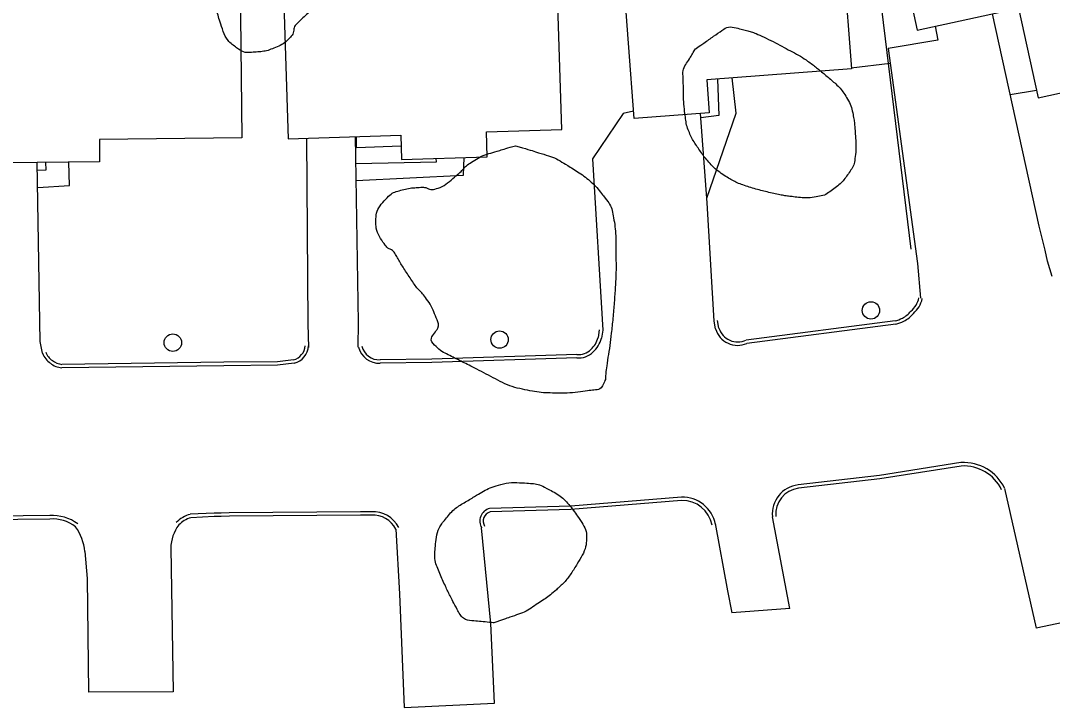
# Model space of a CAD drawing. Extents: x 2145380 to 2157287, y 139568 to 149130.
# Drawn here: x 2149353.2 to 2149534.6, y 143342.8 to 143463.5 of the extents above; entities that cross this region are included whole.
import ezdxf

# ---------------------------------------------------------------- set-up
doc = ezdxf.new("R2010")
doc.units = 0
for name, color, linetype in [('Default', 7, 'Continuous'), ('TOPO_Asphalt', 7, 'Continuous'), ('TOPO_Building', 7, 'Continuous'), ('TOPO_Curb Back', 7, 'Continuous'), ('TOPO_Fence', 7, 'Continuous'), ('TOPO_Sidewalk', 7, 'Continuous'), ('TOPO_Tree Line', 7, 'Continuous'), ('TOPO_Wall Freestanding', 7, 'Continuous'), ('TOPO_Water Meter', 7, 'Continuous')]:
    doc.layers.add(name, color=color, linetype=linetype)

# ---------------------------------------------------------------- blocks, each defined once
blk = doc.blocks.new('WTRMTR')
at = {"layer": 'Default'}
blk.add_circle((0, 0), 3.89, dxfattribs=at)

msp = doc.modelspace()

# ---------------------------------------------------------------- linework, layer by layer
at = {"layer": 'TOPO_Asphalt'}
for p, q in [((2149526.24, 143381.28), (2149531.81, 143356.72)), ((2149488.46, 143360.17), (2149485.42, 143376.29)), ((2149488.46, 143360.17), (2149478.27, 143359.44)), ((2149548.69, 143360.3), (2149531.81, 143356.72))]:
    msp.add_line(p, q, dxfattribs=at)
for points in [[(2149534.63, 143418.55), (2149533.76, 143421.24), (2149533.4, 143423.15), (2149532.34, 143427.38), (2149524.11, 143464.71)], [(2149514.04, 143462.51), (2149514.49, 143460.05), (2149505.74, 143458.61), (2149510.9, 143420.8), (2149511.47, 143414.72)], [(2149461.01, 143447.57), (2149459.15, 143447.2), (2149453.79, 143439.24), (2149455.57, 143409.08)], [(2149475.19, 143410.68), (2149473.95, 143431.51), (2149472.78, 143447.2)], [(2149403.49, 143442.85), (2149403.74, 143410.22), (2149403.83, 143406.08)], [(2149412.6, 143406.11), (2149412.62, 143410.47), (2149412.11, 143443.13)], [(2149357.08, 143405.05), (2149356.65, 143407.11), (2149356.16, 143438.58)], [(2149419.18, 143374.13), (2149419.85, 143362.77), (2149420.64, 143342.8), (2149436.54, 143343.53), (2149435.93, 143357.52), (2149434.29, 143374.34)], [(2149475.35, 143375.14), (2149477.5, 143363.27), (2149478.27, 143359.44)], [(2149364.53, 143370.2), (2149364.94, 143365.45), (2149365.16, 143345.45)], [(2149379.62, 143370.78), (2149380.04, 143345.54), (2149365.16, 143345.45)]]:
    msp.add_lwpolyline(points, dxfattribs=at)
for centre, radius, start, end in [((2149354.49, 143368.93), 10.12, 7.2218, 33.7862), ((2149386.85, 143370.58), 7.23, 143.6359, 178.4787)]:
    msp.add_arc(centre, radius, start, end, dxfattribs=at)
at = {"layer": 'TOPO_Building'}
for points in [[(2149548.45, 143496.09), (2149505.45, 143486.71), (2149510.88, 143461.83), (2149528.7, 143465.71), (2149532.14, 143449.95), (2149557.31, 143455.44)], [(2149496.64, 143490.02), (2149499.3, 143455.03), (2149473.86, 143453.09), (2149474.3, 143447.32), (2149461.11, 143446.32), (2149459.09, 143472.83), (2149470.82, 143473.72), (2149469.73, 143487.97)], [(2149447.5, 143471.68), (2149399.4, 143470.14), (2149400.28, 143442.75), (2149420.07, 143443.38), (2149420.2, 143439.1), (2149435.27, 143439.58), (2149435.13, 143443.96), (2149448.38, 143444.38)], [(2149392.13, 143442.92), (2149367.07, 143442.61), (2149367.12, 143438.71), (2149345.03, 143438.44), (2149344.7, 143465.27), (2149355.59, 143465.4), (2149355.54, 143469.3), (2149391.8, 143469.75)]]:
    msp.add_lwpolyline(points, close=True, dxfattribs=at)
at = {"layer": 'TOPO_Curb Back'}
for points in [[(2149475.43, 143409.33), (2149475.17, 143410.69)], [(2149476.01, 143409.47), (2149475.76, 143410.8)], [(2149506.99, 143410.73), (2149480.77, 143407.36)], [(2149507.11, 143410.14), (2149480.94, 143406.78)], [(2149454.97, 143409.17), (2149454.77, 143407.8)], [(2149455.57, 143409.08), (2149455.36, 143407.67)], [(2149451.03, 143404.82), (2149425.51, 143404.01), (2149416.45, 143403.89)], [(2149401.34, 143403.28), (2149398.42, 143402.95), (2149388.97, 143402.86), (2149360.46, 143402.48)], [(2149401.23, 143403.88), (2149398.38, 143403.55), (2149388.97, 143403.46), (2149360.49, 143403.08)], [(2149451.02, 143404.22), (2149425.53, 143403.41), (2149416.46, 143403.29)], [(2149518.56, 143385.82), (2149504.24, 143383.58), (2149489.92, 143381.9)], [(2149518.63, 143385.22), (2149504.32, 143382.98), (2149489.99, 143381.31)], [(2149469.42, 143379.76), (2149449.95, 143378.17), (2149435.67, 143377.76)], [(2149469.45, 143379.16), (2149449.99, 143377.57), (2149435.76, 143377.16)], [(2149358.34, 143376.5), (2149330.08, 143376.18)], [(2149358.36, 143375.9), (2149330.16, 143375.58)], [(2149414.89, 143377.16), (2149412.99, 143377.18), (2149389.92, 143377), (2149388.48, 143376.95), (2149387.66, 143376.92), (2149387.27, 143376.93), (2149383.05, 143376.73)], [(2149414.91, 143376.56), (2149412.99, 143376.58), (2149389.93, 143376.4), (2149388.5, 143376.35), (2149387.67, 143376.32), (2149387.28, 143376.33), (2149383.14, 143376.13)]]:
    msp.add_lwpolyline(points, dxfattribs=at)
for centre, radius, start, end in [((2149507.05, 143415.72), 4.24, 309.8403, 347.2688), ((2149507.05, 143415.72), 4.84, 310.5865, 347.2645), ((2149506.14, 143415.31), 4.61, 297.3684, 321.7838), ((2149506.14, 143415.31), 5.21, 297.312, 321.1012), ((2149505.04, 143417.69), 7.23, 285.6324, 296.4315), ((2149505.04, 143417.7), 7.83, 285.3086, 296.463), ((2149479.3, 143410.46), 4.03, 196.3576, 293.9642), ((2149479.3, 143410.46), 3.43, 196.8149, 295.3733), ((2149400.51, 143406.52), 2.74, 285.1088, 356.8632), ((2149400.51, 143406.52), 3.34, 284.3069, 356.8601), ((2149416.3, 143407.09), 3.2, 194.8602, 272.5562), ((2149450.64, 143408.89), 4.27, 311.7942, 345.1753), ((2149450.64, 143408.89), 4.87, 311.9342, 345.5762), ((2149360.61, 143406.37), 3.77, 200.5476, 235.0512), ((2149360.61, 143406.37), 3.17, 200.5492, 235.2972), ((2149416.3, 143407.09), 3.8, 194.8587, 272.412), ((2149451.27, 143407.99), 3.78, 266.1732, 313.9055), ((2149451.27, 143407.99), 3.18, 265.6645, 314.0926), ((2149360.87, 143406.42), 3.96, 232.3713, 264.1357), ((2149360.87, 143406.42), 3.36, 232.1313, 263.5648), ((2149519.05, 143377.84), 7.99, 25.6815, 93.4848), ((2149519.05, 143377.84), 7.39, 25.6812, 93.27), ((2149490.52, 143376.82), 5.12, 96.6359, 185.8482), ((2149490.52, 143376.82), 4.52, 96.6349, 185.8473), ((2149469.57, 143373.83), 5.93, 11.0169, 91.4295), ((2149469.57, 143373.83), 5.33, 11.0195, 91.2513), ((2149436.26, 143375.54), 2.3, 104.7549, 211.4523), ((2149358.84, 143369.19), 7.33, 52.9145, 93.961), ((2149358.84, 143369.19), 6.73, 52.9169, 94.1043), ((2149384.34, 143371.71), 5.18, 104.3364, 136.3187), ((2149384.34, 143371.7), 4.58, 105.0797, 136.3183), ((2149415.23, 143372.17), 5, 26.4003, 93.9378), ((2149415.23, 143372.17), 4.4, 26.4002, 94.2306), ((2149436.26, 143375.54), 1.7, 106.9062, 211.4531)]:
    msp.add_arc(centre, radius, start, end, dxfattribs=at)
at = {"layer": 'TOPO_Fence'}
msp.add_line((2149506.1, 143455.99), (2149499.29, 143455.14), dxfattribs=at)
msp.add_lwpolyline([(2149489.26, 143576.01), (2149496.45, 143532.35), (2149509.77, 143423.34)], dxfattribs=at)
at = {"layer": 'TOPO_Sidewalk'}
msp.add_line((2149527.23, 143450.53), (2149531.84, 143451.29), dxfattribs=at)
for points in [[(2149473.89, 143432.32), (2149479.06, 143447.26), (2149478.31, 143453.43)], [(2149475.77, 143453.24), (2149475.98, 143446.85), (2149472.83, 143446.42)], [(2149412.18, 143438.38), (2149426.34, 143438.7), (2149426.3, 143439.3)], [(2149412.23, 143435.41), (2149431.1, 143436.32), (2149431.2, 143439.45)], [(2149356.18, 143437.21), (2149357.74, 143437.29), (2149357.67, 143438.6)], [(2149356.23, 143434.2), (2149361.8, 143434.54), (2149361.73, 143438.65)]]:
    msp.add_lwpolyline(points, dxfattribs=at)
at = {"layer": 'TOPO_Tree Line'}
for points in [[(2149392.73, 143516.41), (2149391.35, 143515.74), (2149389.98, 143515.06), (2149388.6, 143514.39), (2149387.44, 143513.82), (2149386.11, 143513.69), (2149384.92, 143513.15), (2149383.57, 143512.53), (2149382.28, 143511.82), (2149381.03, 143511.01), (2149379.49, 143510.01), (2149377.99, 143508.98), (2149376.51, 143507.9), (2149375.65, 143507.27), (2149374.83, 143506.61), (2149374, 143505.95), (2149372.81, 143504.98), (2149371.77, 143504), (2149370.7, 143502.77), (2149369.7, 143501.64), (2149368.86, 143500.3), (2149368.76, 143498.99), (2149368.68, 143498.05), (2149369.13, 143496.97), (2149369.69, 143496.09), (2149370.2, 143495.3), (2149370.73, 143494.59), (2149371.26, 143493.86), (2149371.99, 143492.88), (2149373.15, 143492.22), (2149373.59, 143491.01), (2149374.01, 143489.85), (2149373.36, 143488.66), (2149373.35, 143487.48), (2149373.33, 143485.87), (2149373.25, 143484.25), (2149373.44, 143482.64), (2149373.55, 143481.72), (2149374, 143480.89), (2149374.58, 143480.13), (2149375.16, 143479.35), (2149375.76, 143478.68), (2149376.46, 143478.04), (2149377.81, 143476.78), (2149379.14, 143475.53), (2149380.62, 143474.44), (2149381.37, 143473.89), (2149382.17, 143473.41), (2149382.93, 143472.87), (2149384.13, 143472.05), (2149385.67, 143471.55), (2149386.37, 143470.21), (2149386.97, 143469.08), (2149386.97, 143467.83), (2149387.31, 143466.65), (2149387.62, 143465.56), (2149387.93, 143464.46), (2149388.27, 143463.37), (2149388.83, 143461.58), (2149389.5, 143459.98), (2149391.31, 143458.67), (2149392.43, 143457.87), (2149393.56, 143457.9), (2149394.68, 143457.98), (2149395.71, 143458.06), (2149396.73, 143458.25), (2149397.75, 143458.67), (2149398.9, 143459.15), (2149399.86, 143459.73), (2149400.69, 143460.63), (2149401.29, 143461.29), (2149401.2, 143462.34), (2149401.8, 143462.96), (2149402.62, 143463.8), (2149403.52, 143464.59), (2149404.4, 143465.36), (2149405.74, 143466.53), (2149407.51, 143467.12), (2149408.63, 143468.64), (2149409.97, 143470.44), (2149408.78, 143472.92), (2149408.32, 143474.97), (2149407.98, 143476.48), (2149407.69, 143478.01), (2149406.99, 143479.44), (2149406.56, 143480.31), (2149405.77, 143480.81), (2149405.25, 143481.67), (2149404.41, 143483.07), (2149403.39, 143484.53), (2149403.49, 143485.93), (2149403.6, 143487.44), (2149405.14, 143488.9), (2149405.61, 143490.44), (2149405.93, 143491.53), (2149406.33, 143492.68), (2149406.43, 143493.85), (2149406.55, 143495.14), (2149406.52, 143496.44), (2149406.47, 143497.74), (2149406.44, 143498.65), (2149406.37, 143499.55), (2149406.23, 143500.46), (2149406.03, 143501.75), (2149405.63, 143503), (2149404.92, 143504.13), (2149404.27, 143505.16), (2149403.41, 143506), (2149402.73, 143506.99), (2149401.92, 143508.19), (2149401.15, 143509.43), (2149400.4, 143510.66), (2149399.7, 143511.81), (2149400.16, 143514.01), (2149398.87, 143514.43), (2149396.82, 143515.09), (2149394.77, 143515.75), (2149392.73, 143516.41), (2149392.73, 143516.41)], [(2149471.88, 143458.54), (2149471.32, 143457.63), (2149470.76, 143456.72), (2149470.2, 143455.81), (2149469.57, 143454.77), (2149469.75, 143453.4), (2149469.75, 143452.18), (2149469.76, 143450.5), (2149469.83, 143448.81), (2149470.04, 143447.12), (2149470.18, 143445.99), (2149470.36, 143444.87), (2149470.82, 143443.8), (2149471.22, 143442.84), (2149471.77, 143442), (2149472.34, 143441.14), (2149472.93, 143440.27), (2149473.51, 143439.44), (2149474.21, 143438.66), (2149475.11, 143437.65), (2149476.13, 143436.84), (2149477.26, 143436.11), (2149478.12, 143435.56), (2149478.99, 143435.08), (2149479.94, 143434.73), (2149481.07, 143434.33), (2149482.2, 143433.97), (2149483.36, 143433.68), (2149484.5, 143433.39), (2149485.64, 143433.13), (2149486.79, 143432.89), (2149487.62, 143432.73), (2149488.46, 143432.62), (2149489.3, 143432.52), (2149490.67, 143432.34), (2149492.07, 143432.32), (2149493.44, 143432.58), (2149494.58, 143432.79), (2149495.54, 143433.42), (2149496.48, 143434.16), (2149497.34, 143434.82), (2149498, 143435.5), (2149498.62, 143436.39), (2149499.24, 143437.26), (2149499.77, 143438.14), (2149499.91, 143439.15), (2149500.13, 143440.78), (2149500.06, 143442.42), (2149499.95, 143444.05), (2149499.89, 143444.93), (2149499.81, 143445.81), (2149499.65, 143446.69), (2149499.42, 143447.96), (2149499, 143449.16), (2149498.28, 143450.28), (2149497.68, 143451.22), (2149496.98, 143452.02), (2149496.17, 143452.73), (2149495.41, 143453.39), (2149494.64, 143454.03), (2149493.86, 143454.67), (2149493.15, 143455.24), (2149492.45, 143455.82), (2149491.7, 143456.34), (2149490.37, 143457.27), (2149488.93, 143458.01), (2149487.5, 143458.78), (2149485.93, 143459.63), (2149484.35, 143460.4), (2149482.71, 143461.16), (2149481.91, 143461.52), (2149481.07, 143461.74), (2149480.23, 143461.95), (2149479.08, 143462.23), (2149477.62, 143462.56), (2149476.64, 143461.87), (2149475.05, 143460.76), (2149473.47, 143459.65), (2149471.88, 143458.54), (2149471.88, 143458.54)], [(2149440.27, 143441.53), (2149438.81, 143441.1), (2149437.34, 143440.67), (2149435.88, 143440.23), (2149434.57, 143439.85), (2149433.35, 143439.21), (2149432.21, 143438.43), (2149431.42, 143437.89), (2149430.86, 143437.11), (2149430.12, 143436.51), (2149428.89, 143435.5), (2149427.75, 143434.44), (2149426.21, 143433.94), (2149425.35, 143433.67), (2149424.48, 143434.26), (2149423.62, 143434.21), (2149422.52, 143434.15), (2149421.43, 143434.05), (2149420.33, 143433.76), (2149419.25, 143433.48), (2149418.35, 143433.12), (2149417.46, 143432.17), (2149416.33, 143430.96), (2149415.72, 143429.67), (2149415.69, 143428.38), (2149415.67, 143427.02), (2149416.24, 143425.55), (2149417.19, 143424.23), (2149417.76, 143423.44), (2149418.67, 143423.18), (2149419.13, 143422.44), (2149419.64, 143421.64), (2149420.09, 143420.78), (2149420.61, 143419.98), (2149421.22, 143419.02), (2149421.85, 143418.06), (2149422.49, 143417.12), (2149423.04, 143416.32), (2149423.77, 143415.69), (2149424.36, 143414.9), (2149425.29, 143413.69), (2149425.89, 143412.29), (2149426.45, 143410.93), (2149427.01, 143409.56), (2149424.92, 143407.58), (2149426.05, 143406.44), (2149427.01, 143405.47), (2149428.12, 143404.92), (2149429.26, 143404.34), (2149430.38, 143403.78), (2149431.51, 143403.23), (2149432.63, 143402.67), (2149434.28, 143401.83), (2149435.9, 143400.94), (2149437.56, 143400.1), (2149439.22, 143399.27), (2149441, 143398.8), (2149442.83, 143398.45), (2149444.39, 143398.14), (2149445.94, 143398.07), (2149447.5, 143398.04), (2149449.34, 143397.99), (2149451.19, 143398.19), (2149453.04, 143398.45), (2149453.99, 143398.59), (2149455.22, 143398.65), (2149455.68, 143399.57), (2149456.12, 143400.45), (2149456.07, 143401.36), (2149456.2, 143402.26), (2149456.5, 143404.33), (2149456.83, 143406.39), (2149457.07, 143408.47), (2149457.39, 143411.22), (2149457.61, 143413.97), (2149457.78, 143416.73), (2149457.94, 143419.32), (2149457.9, 143421.92), (2149457.88, 143424.51), (2149457.86, 143426.1), (2149457.7, 143427.67), (2149457.42, 143429.25), (2149457.21, 143430.44), (2149456.68, 143431.5), (2149455.9, 143432.48), (2149454.09, 143434.76), (2149452.07, 143436.43), (2149449.68, 143437.88), (2149448.39, 143438.66), (2149447.13, 143439.43), (2149445.72, 143439.86), (2149443.9, 143440.42), (2149442.09, 143440.98), (2149440.27, 143441.53)], [(2149436.44, 143357.67), (2149437.89, 143358.17), (2149439.34, 143358.67), (2149440.79, 143359.17), (2149442.12, 143359.63), (2149443.27, 143360.48), (2149444.47, 143361.24), (2149445.48, 143361.89), (2149446.42, 143362.59), (2149447.33, 143363.39), (2149448.87, 143364.75), (2149449.98, 143366.22), (2149451.14, 143368.1), (2149452.03, 143369.55), (2149452.67, 143371.02), (2149452.73, 143372.46), (2149452.78, 143373.73), (2149452.13, 143374.99), (2149451.25, 143376.24), (2149449.58, 143378.62), (2149447.99, 143380.17), (2149445.53, 143381.41), (2149444.48, 143381.94), (2149443.42, 143382.15), (2149442.34, 143382.21), (2149440.49, 143382.33), (2149438.58, 143382.31), (2149436.76, 143381.71), (2149435.44, 143381.28), (2149434.32, 143380.64), (2149433.14, 143379.93), (2149431.18, 143378.73), (2149429.4, 143377.73), (2149427.85, 143375.79), (2149426.68, 143374.35), (2149426.31, 143372.72), (2149426.16, 143371.08), (2149426.05, 143369.89), (2149426.01, 143368.61), (2149426.45, 143367.48), (2149426.91, 143366.32), (2149427.41, 143365.2), (2149427.93, 143364.07), (2149428.33, 143363.21), (2149428.74, 143362.38), (2149429.18, 143361.54), (2149429.96, 143360.08), (2149430.98, 143358.16), (2149432.61, 143358.01), (2149433.89, 143357.9), (2149435.16, 143357.78), (2149436.44, 143357.67), (2149436.44, 143357.67)]]:
    msp.add_open_spline(points, degree=3, dxfattribs=at)
at = {"layer": 'TOPO_Wall Freestanding'}
msp.add_lwpolyline([(2149420.13, 143441.42), (2149412.31, 143441.18), (2149412.26, 143443.13)], dxfattribs=at)

# ---------------------------------------------------------------- block references
at = {"layer": 'TOPO_Water Meter', "xscale": 0.39370000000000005, "yscale": 0.3937000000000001}
for p in [(2149502.74, 143412.57), (2149379.99, 143406.9), (2149437.44, 143407.45)]:
    msp.add_blockref('WTRMTR', p, dxfattribs=at)

doc.saveas('drawing.dxf')
